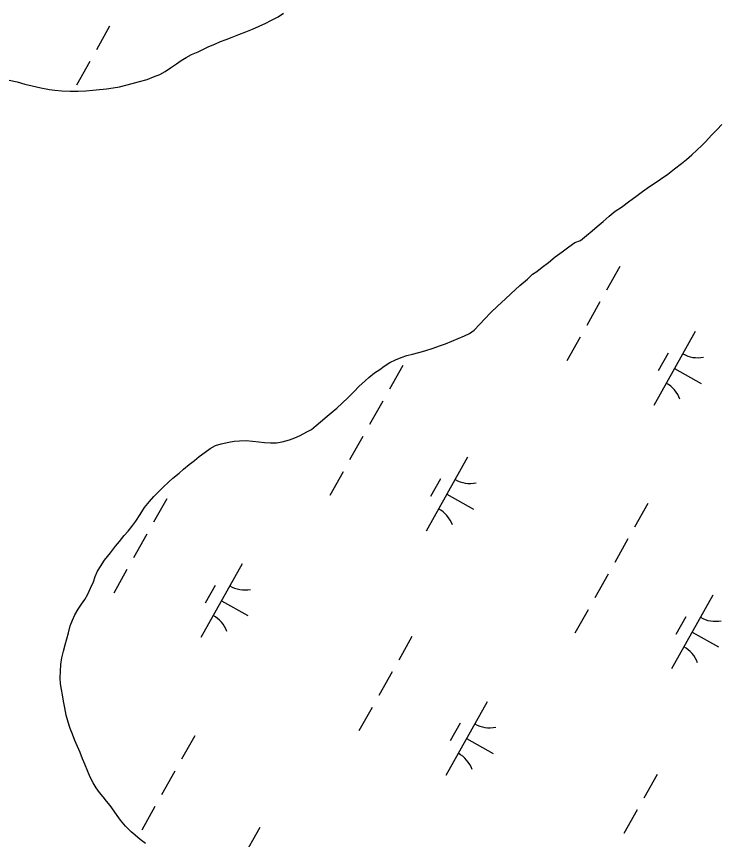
# Model space of a CAD drawing. Extents: x 3913936 to 3933962, y 195330 to 217741.
# Drawn here: x 3926068 to 3926485, y 202058.7 to 202545.3 of the extents above; entities that cross this region are included whole.
import ezdxf

# ---------------------------------------------------------------- set-up
doc = ezdxf.new("R2010")
doc.units = 0
doc.layers.add('V-TOPO-SHOR', color=7, linetype='Continuous')
doc.layers.add('V-WETL-SWMP', color=7, linetype='Continuous')

msp = doc.modelspace()

# ---------------------------------------------------------------- linework, layer by layer
at = {"layer": 'V-TOPO-SHOR'}
for points in [[(3926077.35, 202504.2), (3926082.35, 202503.1), (3926087.55, 202502.09), (3926090.71, 202501.69), (3926094.79, 202501.3), (3926099.78, 202501), (3926104.57, 202501.12), (3926108.95, 202501.33), (3926113.13, 202501.65), (3926117.2, 202502.07), (3926121.27, 202502.49), (3926125.25, 202503.11), (3926128.91, 202503.73), (3926132.58, 202504.66), (3926136.45, 202505.59), (3926140.83, 202506.72), (3926145.2, 202508.06), (3926149.07, 202509.6), (3926152.73, 202511.03), (3926155.99, 202512.67), (3926159.14, 202514.82), (3926162.6, 202517.18), (3926165.45, 202519.22), (3926168.29, 202520.96), (3926171.45, 202522.7), (3926175.42, 202524.44), (3926178.27, 202525.67), (3926181.73, 202527.42), (3926185.29, 202528.85), (3926188.75, 202530.39), (3926192.01, 202531.62), (3926195.47, 202533.06), (3926199.44, 202534.6), (3926203.61, 202536.24), (3926207.68, 202537.78), (3926211.55, 202539.52), (3926215.41, 202541.27), (3926218.47, 202542.8), (3926222.84, 202544.95), (3926225.99, 202547.21)], [(3926063.59, 202507.62), (3926068.38, 202506.52), (3926072.87, 202505.21), (3926077.35, 202504.2)], [(3926298.91, 202344.84), (3926302.16, 202345.69), (3926306.02, 202346.64), (3926309.58, 202347.59), (3926314.5, 202349.17), (3926318.16, 202350.55), (3926321.82, 202351.81), (3926325.48, 202353.29), (3926329.24, 202354.87), (3926333.01, 202356.45), (3926335.93, 202357.92), (3926338.75, 202359.82), (3926342.09, 202363.28), (3926344.81, 202366.32), (3926348.57, 202370.2), (3926352.43, 202373.99), (3926357.23, 202378.39), (3926360.47, 202381.33), (3926365.79, 202386.16), (3926370.18, 202390.05), (3926373.21, 202392.89), (3926375.71, 202394.57), (3926378.85, 202396.98), (3926382.61, 202399.82), (3926386.58, 202403.08), (3926390.65, 202406.12), (3926394.62, 202409.06), (3926398.28, 202411.59), (3926401.52, 202412.75), (3926405.18, 202415.8), (3926408.41, 202418.52), (3926411.34, 202421.05), (3926414.89, 202424.09), (3926418.54, 202427.24), (3926422.09, 202430.08), (3926425.75, 202432.5), (3926430.77, 202436.28), (3926434.21, 202438.8), (3926438.29, 202441.85), (3926442.47, 202444.79), (3926446.33, 202447.31), (3926448.84, 202448.99), (3926453.23, 202452.04), (3926457.2, 202455.09), (3926461.27, 202458.35), (3926464.2, 202460.66), (3926467.33, 202463.39), (3926470.46, 202466.22), (3926473.28, 202468.95), (3926475.79, 202471.26), (3926479.12, 202475.04), (3926482.47, 202478.4), (3926485.18, 202481.34)], [(3926125.79, 202075.43), (3926123.37, 202078.77), (3926121.27, 202081.38), (3926119.27, 202083.99), (3926117.18, 202086.5), (3926115.07, 202089.32), (3926113.39, 202092.14), (3926111.6, 202095.59), (3926110.13, 202098.83), (3926108.44, 202103.23), (3926107.07, 202106.47), (3926105.59, 202110.13), (3926104.01, 202113.79), (3926102.43, 202117.24), (3926101.06, 202120.9), (3926099.8, 202124.35), (3926098.53, 202128.11), (3926097.47, 202132.19), (3926096.62, 202136.48), (3926095.77, 202140.46), (3926095.13, 202144.22), (3926094.6, 202147.47), (3926094.07, 202150.71), (3926093.85, 202154.38), (3926093.94, 202158.25), (3926094.25, 202162.12), (3926094.76, 202166.1), (3926095.8, 202169.98), (3926096.73, 202173.85), (3926097.76, 202177.31), (3926098.8, 202180.87), (3926099.73, 202184.96), (3926101.08, 202188.31), (3926102.54, 202191.46), (3926104.52, 202194.81), (3926106.5, 202197.75), (3926108.38, 202200.68), (3926110.25, 202203.72), (3926111.81, 202207.29), (3926113.58, 202211.06), (3926114.52, 202214.2), (3926115.97, 202217.35), (3926117.74, 202220.18), (3926120.14, 202223.85), (3926123.58, 202228.26), (3926126.61, 202232.14), (3926128.9, 202234.97), (3926131.72, 202238.44), (3926134.02, 202241.06), (3926136.21, 202243.68), (3926138.5, 202246.93), (3926141.11, 202250.81), (3926143.71, 202254.9), (3926146.63, 202258.57), (3926149.24, 202261.51), (3926152.17, 202264.45), (3926154.67, 202266.97), (3926158.11, 202270.23), (3926160.52, 202272.33), (3926164.17, 202275.37), (3926166.78, 202277.68), (3926170.13, 202280.41), (3926173.26, 202282.83), (3926176.08, 202285.04), (3926179.63, 202287.77), (3926182.56, 202289.77), (3926185.79, 202291.55), (3926189.04, 202292.61), (3926193.54, 202293.67), (3926196.78, 202294.1), (3926199.82, 202294.42), (3926203.9, 202294.54), (3926207.67, 202294.23), (3926211.33, 202293.82), (3926214.68, 202293.42), (3926218.24, 202293.22), (3926221.8, 202293.22), (3926225.15, 202293.76), (3926229.44, 202294.92), (3926232.68, 202296.08), (3926235.71, 202297.56), (3926239.68, 202299.77), (3926242.4, 202301.13), (3926245.33, 202303.55), (3926247.73, 202305.55), (3926251.7, 202308.91), (3926254.1, 202311.01), (3926257.55, 202313.74), (3926260.68, 202316.68), (3926264.23, 202320.04), (3926267.67, 202323.6), (3926270.49, 202326.54), (3926274.15, 202329.9), (3926276.44, 202331.9), (3926279.78, 202334.53), (3926282.81, 202336.63), (3926285.53, 202338.52), (3926288.88, 202340.62), (3926292.12, 202342.31), (3926295.57, 202343.68), (3926298.91, 202344.84)], [(3926144.37, 202056.32), (3926141.22, 202058.72), (3926138.18, 202061.33), (3926135.87, 202063.31), (3926132.41, 202066.65), (3926129.47, 202070.2), (3926127.58, 202072.92), (3926125.79, 202075.43)]]:
    msp.add_lwpolyline(points, dxfattribs=at)
at = {"layer": 'V-WETL-SWMP'}
for p, q in [((3926123.09, 202539.54), (3926115.25, 202525.59)), ((3926111.33, 202518.62), (3926103.49, 202504.67)), ((3926479.13, 202475.04), (3926482.47, 202478.4)), ((3926482.47, 202478.4), (3926485.18, 202481.34)), ((3926475.79, 202471.26), (3926479.13, 202475.04)), ((3926470.46, 202466.22), (3926473.28, 202468.95)), ((3926473.28, 202468.95), (3926475.79, 202471.26)), ((3926464.2, 202460.66), (3926467.33, 202463.39)), ((3926467.33, 202463.39), (3926470.46, 202466.22)), ((3926457.2, 202455.09), (3926461.27, 202458.35)), ((3926461.27, 202458.35), (3926464.2, 202460.66)), ((3926453.23, 202452.04), (3926457.2, 202455.09)), ((3926446.33, 202447.31), (3926448.84, 202448.99)), ((3926448.84, 202448.99), (3926453.23, 202452.04)), ((3926438.29, 202441.85), (3926442.47, 202444.79)), ((3926442.47, 202444.79), (3926446.33, 202447.31)), ((3926430.77, 202436.28), (3926434.21, 202438.8)), ((3926434.21, 202438.8), (3926438.29, 202441.85)), ((3926425.75, 202432.5), (3926430.77, 202436.28)), ((3926418.54, 202427.24), (3926422.09, 202430.08)), ((3926422.09, 202430.08), (3926425.75, 202432.5)), ((3926411.34, 202421.05), (3926414.89, 202424.09)), ((3926414.89, 202424.09), (3926418.54, 202427.24)), ((3926408.41, 202418.52), (3926411.34, 202421.05)), ((3926401.52, 202412.75), (3926405.18, 202415.79)), ((3926405.18, 202415.79), (3926408.41, 202418.52)), ((3926394.62, 202409.06), (3926398.28, 202411.59)), ((3926398.28, 202411.59), (3926401.52, 202412.75)), ((3926386.58, 202403.08), (3926390.65, 202406.12)), ((3926390.65, 202406.12), (3926394.62, 202409.06)), ((3926378.85, 202396.98), (3926382.61, 202399.82)), ((3926382.61, 202399.82), (3926386.58, 202403.08)), ((3926375.72, 202394.57), (3926378.85, 202396.98)), ((3926424.85, 202397.44), (3926417.01, 202383.49)), ((3926365.79, 202386.16), (3926370.18, 202390.05)), ((3926370.18, 202390.05), (3926373.21, 202392.88)), ((3926373.21, 202392.88), (3926375.72, 202394.57)), ((3926360.47, 202381.33), (3926365.79, 202386.16)), ((3926357.23, 202378.39), (3926360.47, 202381.33)), ((3926352.43, 202373.98), (3926357.23, 202378.39)), ((3926413.09, 202376.52), (3926405.25, 202362.57)), ((3926348.57, 202370.21), (3926352.43, 202373.98)), ((3926342.1, 202363.28), (3926344.81, 202366.32)), ((3926344.81, 202366.32), (3926348.57, 202370.21)), ((3926338.76, 202359.81), (3926342.1, 202363.28)), ((3926329.24, 202354.87), (3926333.01, 202356.45)), ((3926333.01, 202356.45), (3926335.93, 202357.92)), ((3926335.93, 202357.92), (3926338.76, 202359.81)), ((3926469.43, 202358.96), (3926444.92, 202315.37)), ((3926318.16, 202350.55), (3926321.82, 202351.81)), ((3926321.82, 202351.81), (3926325.48, 202353.29)), ((3926325.48, 202353.29), (3926329.24, 202354.87)), ((3926401.33, 202355.6), (3926393.49, 202341.65)), ((3926302.16, 202345.68), (3926306.03, 202346.64)), ((3926306.03, 202346.64), (3926309.58, 202347.59)), ((3926309.58, 202347.59), (3926314.5, 202349.17)), ((3926314.5, 202349.17), (3926318.16, 202350.55)), ((3926288.88, 202340.62), (3926292.12, 202342.31)), ((3926292.12, 202342.31), (3926295.57, 202343.68)), ((3926295.57, 202343.68), (3926298.91, 202344.84)), ((3926298.91, 202344.84), (3926302.16, 202345.68)), ((3926453.39, 202346.17), (3926447.51, 202335.71)), ((3926279.79, 202334.53), (3926282.81, 202336.63)), ((3926282.81, 202336.63), (3926285.53, 202338.52)), ((3926285.53, 202338.52), (3926288.88, 202340.62)), ((3926296.42, 202338.86), (3926288.58, 202324.91)), ((3926457.17, 202337.16), (3926472.87, 202328.34)), ((3926274.15, 202329.9), (3926276.44, 202331.9)), ((3926276.44, 202331.9), (3926279.79, 202334.53)), ((3926270.49, 202326.54), (3926274.15, 202329.9)), ((3926264.23, 202320.04), (3926267.67, 202323.6)), ((3926267.67, 202323.6), (3926270.49, 202326.54)), ((3926260.68, 202316.68), (3926264.23, 202320.04)), ((3926284.66, 202317.94), (3926276.81, 202303.99)), ((3926254.1, 202311.01), (3926257.55, 202313.74)), ((3926257.55, 202313.74), (3926260.68, 202316.68)), ((3926247.73, 202305.55), (3926251.7, 202308.91)), ((3926251.7, 202308.91), (3926254.1, 202311.01)), ((3926242.4, 202301.13), (3926245.33, 202303.55)), ((3926245.33, 202303.55), (3926247.73, 202305.55)), ((3926232.68, 202296.08), (3926235.71, 202297.55)), ((3926235.71, 202297.55), (3926239.68, 202299.77)), ((3926239.68, 202299.77), (3926242.4, 202301.13)), ((3926189.04, 202292.61), (3926193.54, 202293.67)), ((3926193.54, 202293.67), (3926196.78, 202294.1)), ((3926196.78, 202294.1), (3926199.82, 202294.42)), ((3926199.82, 202294.42), (3926203.9, 202294.54)), ((3926203.9, 202294.54), (3926207.67, 202294.23)), ((3926207.67, 202294.23), (3926211.33, 202293.82)), ((3926211.33, 202293.82), (3926214.68, 202293.41)), ((3926214.68, 202293.41), (3926218.24, 202293.21)), ((3926218.24, 202293.21), (3926221.8, 202293.22)), ((3926221.8, 202293.22), (3926225.15, 202293.76)), ((3926225.15, 202293.76), (3926229.44, 202294.92)), ((3926229.44, 202294.92), (3926232.68, 202296.08)), ((3926272.89, 202297.02), (3926265.05, 202283.07)), ((3926179.63, 202287.77), (3926182.56, 202289.77)), ((3926182.56, 202289.77), (3926185.8, 202291.55)), ((3926185.8, 202291.55), (3926189.04, 202292.61)), ((3926173.26, 202282.83), (3926176.08, 202285.04)), ((3926176.08, 202285.04), (3926179.63, 202287.77)), ((3926334.82, 202284.67), (3926310.32, 202241.08)), ((3926166.78, 202277.68), (3926170.13, 202280.41)), ((3926170.13, 202280.41), (3926173.26, 202282.83)), ((3926160.52, 202272.33), (3926164.17, 202275.37)), ((3926164.17, 202275.37), (3926166.78, 202277.68)), ((3926261.13, 202276.1), (3926253.29, 202262.15)), ((3926154.67, 202266.97), (3926158.12, 202270.23)), ((3926158.12, 202270.23), (3926160.52, 202272.33)), ((3926318.79, 202271.88), (3926312.91, 202261.42)), ((3926149.24, 202261.51), (3926152.16, 202264.45)), ((3926152.16, 202264.45), (3926154.67, 202266.97)), ((3926146.63, 202258.57), (3926149.24, 202261.51)), ((3926156.88, 202260.19), (3926149.04, 202246.24)), ((3926322.57, 202262.87), (3926338.26, 202254.05)), ((3926141.11, 202250.81), (3926143.71, 202254.9)), ((3926143.71, 202254.9), (3926146.63, 202258.57)), ((3926441.41, 202257.35), (3926433.57, 202243.4)), ((3926138.5, 202246.93), (3926141.11, 202250.81)), ((3926136.21, 202243.68), (3926138.5, 202246.93)), ((3926131.72, 202238.43), (3926134.02, 202241.06)), ((3926134.02, 202241.06), (3926136.21, 202243.68)), ((3926145.12, 202239.27), (3926137.28, 202225.32)), ((3926126.61, 202232.14), (3926128.9, 202234.97)), ((3926128.9, 202234.97), (3926131.72, 202238.43)), ((3926429.65, 202236.43), (3926421.81, 202222.48)), ((3926123.58, 202228.26), (3926126.61, 202232.14)), ((3926120.14, 202223.85), (3926123.58, 202228.26)), ((3926115.97, 202217.35), (3926117.74, 202220.18)), ((3926117.74, 202220.18), (3926120.14, 202223.85)), ((3926201.45, 202221.71), (3926176.95, 202178.12)), ((3926114.52, 202214.21), (3926115.97, 202217.35)), ((3926133.36, 202218.35), (3926125.52, 202204.4)), ((3926417.89, 202215.51), (3926410.05, 202201.56)), ((3926111.81, 202207.29), (3926113.58, 202211.06)), ((3926113.58, 202211.06), (3926114.52, 202214.21)), ((3926110.25, 202203.73), (3926111.81, 202207.29)), ((3926185.42, 202208.92), (3926179.54, 202198.46)), ((3926106.5, 202197.75), (3926108.38, 202200.68)), ((3926108.38, 202200.68), (3926110.25, 202203.73)), ((3926479.82, 202203.16), (3926455.32, 202159.57)), ((3926104.52, 202194.81), (3926106.5, 202197.75)), ((3926189.2, 202199.91), (3926204.89, 202191.09)), ((3926101.08, 202188.31), (3926102.54, 202191.46)), ((3926102.54, 202191.46), (3926104.52, 202194.81)), ((3926406.13, 202194.59), (3926398.29, 202180.64)), ((3926099.73, 202184.96), (3926101.08, 202188.31)), ((3926463.78, 202190.38), (3926457.9, 202179.91)), ((3926097.76, 202177.31), (3926098.8, 202180.87)), ((3926098.8, 202180.87), (3926099.73, 202184.96)), ((3926467.57, 202181.36), (3926483.26, 202172.54)), ((3926096.73, 202173.85), (3926097.76, 202177.31)), ((3926301.88, 202178.68), (3926294.04, 202164.73)), ((3926095.8, 202169.98), (3926096.73, 202173.85)), ((3926094.76, 202166.1), (3926095.8, 202169.98)), ((3926093.94, 202158.25), (3926094.25, 202162.12)), ((3926094.25, 202162.12), (3926094.76, 202166.1)), ((3926093.85, 202154.38), (3926093.94, 202158.25)), ((3926290.11, 202157.76), (3926282.27, 202143.81)), ((3926094.07, 202150.71), (3926093.85, 202154.38)), ((3926094.6, 202147.47), (3926094.07, 202150.71)), ((3926095.13, 202144.22), (3926094.6, 202147.47)), ((3926095.77, 202140.46), (3926095.13, 202144.22)), ((3926096.62, 202136.48), (3926095.77, 202140.46)), ((3926346.45, 202140.2), (3926321.95, 202096.61)), ((3926097.47, 202132.19), (3926096.62, 202136.48)), ((3926098.53, 202128.11), (3926097.47, 202132.19)), ((3926278.35, 202136.84), (3926270.51, 202122.89)), ((3926099.8, 202124.35), (3926098.53, 202128.11)), ((3926330.42, 202127.42), (3926324.54, 202116.96)), ((3926101.06, 202120.9), (3926099.8, 202124.35)), ((3926102.43, 202117.24), (3926101.06, 202120.9)), ((3926173.44, 202120.1), (3926165.6, 202106.15)), ((3926334.2, 202118.4), (3926349.89, 202109.58)), ((3926104.01, 202113.79), (3926102.43, 202117.24)), ((3926105.59, 202110.13), (3926104.01, 202113.79)), ((3926107.07, 202106.47), (3926105.59, 202110.13)), ((3926108.44, 202103.23), (3926107.07, 202106.47)), ((3926110.13, 202098.83), (3926108.44, 202103.23)), ((3926111.6, 202095.59), (3926110.13, 202098.83)), ((3926161.68, 202099.18), (3926153.84, 202085.23)), ((3926113.39, 202092.14), (3926111.6, 202095.59)), ((3926446.87, 202097.17), (3926439.03, 202083.23)), ((3926115.07, 202089.32), (3926113.39, 202092.14)), ((3926117.17, 202086.5), (3926115.07, 202089.32)), ((3926119.27, 202083.99), (3926117.17, 202086.5)), ((3926121.27, 202081.38), (3926119.27, 202083.99)), ((3926123.37, 202078.77), (3926121.27, 202081.38)), ((3926125.79, 202075.43), (3926123.37, 202078.77)), ((3926127.58, 202072.92), (3926125.79, 202075.43)), ((3926149.92, 202078.26), (3926142.08, 202064.31)), ((3926435.11, 202076.25), (3926427.27, 202062.3)), ((3926129.47, 202070.2), (3926127.58, 202072.92)), ((3926132.41, 202066.65), (3926129.47, 202070.2)), ((3926135.87, 202063.31), (3926132.41, 202066.65)), ((3926211.85, 202065.91), (3926187.35, 202022.32)), ((3926138.18, 202061.33), (3926135.87, 202063.31)), ((3926141.22, 202058.72), (3926138.18, 202061.33)), ((3926144.37, 202056.32), (3926141.22, 202058.72))]:
    msp.add_line(p, q, dxfattribs=at)
for points in [[(3926121.27, 202502.49), (3926125.25, 202503.11), (3926128.91, 202503.73), (3926132.58, 202504.66), (3926136.45, 202505.59), (3926140.83, 202506.72), (3926145.2, 202508.06), (3926149.07, 202509.6), (3926152.73, 202511.03), (3926155.99, 202512.67), (3926159.14, 202514.82), (3926162.6, 202517.17), (3926165.45, 202519.22), (3926168.29, 202520.96), (3926171.45, 202522.7), (3926175.42, 202524.44), (3926178.27, 202525.68), (3926181.73, 202527.42), (3926185.29, 202528.85), (3926188.75, 202530.39), (3926192.01, 202531.62), (3926195.47, 202533.06), (3926199.44, 202534.6), (3926203.61, 202536.24), (3926207.68, 202537.78), (3926215.41, 202541.27), (3926218.47, 202542.8), (3926222.84, 202544.96), (3926225.99, 202547.21)], [(3926063.59, 202507.63), (3926068.38, 202506.52), (3926072.87, 202505.21), (3926077.35, 202504.2), (3926082.35, 202503.09), (3926087.55, 202502.09), (3926090.71, 202501.69), (3926094.79, 202501.29), (3926099.78, 202501), (3926104.57, 202501.12), (3926108.95, 202501.33), (3926113.12, 202501.65), (3926121.27, 202502.49)]]:
    msp.add_lwpolyline(points, dxfattribs=at)
for centre, start, end in [((3926470.92, 202361.13), 239.8861, 281.4297), ((3926443.85, 202312.97), 19.8861, 61.4297), ((3926336.31, 202286.83), 239.8861, 281.4297), ((3926309.24, 202238.68), 19.8861, 61.4297), ((3926202.95, 202223.88), 239.8861, 281.4297), ((3926175.88, 202175.72), 19.8861, 61.4297), ((3926481.31, 202205.33), 239.8861, 281.4297), ((3926454.24, 202157.17), 19.8861, 61.4297), ((3926347.94, 202142.37), 239.8861, 281.4297), ((3926320.87, 202094.21), 19.8861, 61.4297)]:
    msp.add_arc(centre, 17.62, start, end, dxfattribs=at)

doc.saveas('drawing.dxf')
